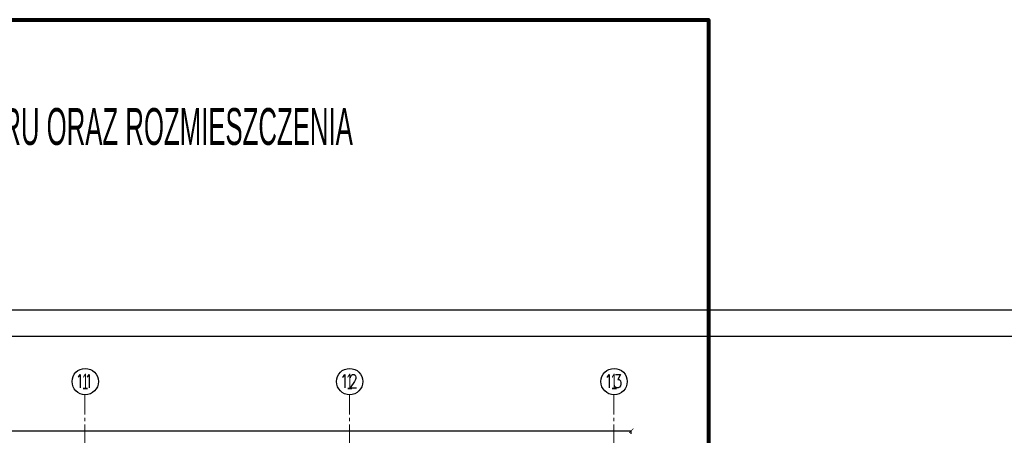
# Model space of a CAD drawing. Header units: millimetres. Extents: x -604189 to 881711, y -381903 to -7297.
# Tile 1012 of 1056: x -548008 to -529316, y -156209 to -148321. Entities that reach past the tile are written whole.
import ezdxf
from ezdxf.enums import TextEntityAlignment as Align

# ---------------------------------------------------------------- set-up
doc = ezdxf.new("R2010")
doc.units = ezdxf.units.MM
doc.header["$LTSCALE"] = 100
doc.linetypes.add('ACAD_ISO04W100', pattern=[30.5, 24, -3, 0.5, -3])
doc.linetypes.add('CENTER2', pattern=[1.125, 0.75, -0.125, 0.125, -0.125])
doc.layers.get('Defpoints').update_dxf_attribs({"color": 30})
for name, color, linetype in [('3', 3, 'Continuous'), ('Flowair', 1, 'Continuous'), ('LINIA5', 1, 'Continuous'), ('OPIS', 7, 'Continuous')]:
    doc.layers.add(name, color=color, linetype=linetype)
for name, color, linetype, lineweight in [('osie', 24, 'ACAD_ISO04W100', 5), ('strop osie', 80, 'ACAD_ISO04W100', 5), ('wym_50rz', 101, 'Continuous', 13)]:
    doc.layers.add(name, color=color, linetype=linetype, lineweight=lineweight)
doc.styles.add('CDMSTYLE', font='CDMSIMPL', dxfattribs={"width": 0.8, "bigfont": 'CDMBIGPL'})
doc.styles.add('ROMANS', font='romans.shx', dxfattribs={"width": 0.8, "height": 10})
doc.styles.get("Standard").update_dxf_attribs({"font": 'romans.shx', "width": 0.5})
doc.dimstyles.new('1 50', dxfattribs={"dimtxt": 150, "dimasz": 80, "dimexe": 1, "dimexo": 1, "dimgap": 20, "dimtad": 1, "dimdec": 0, "dimlfac": 0.1, "dimtxsty": 'Standard', "dimblk": 'ARCHTICK', "dimcen": 200, "dimclrd": 2, "dimadec": 1, "dimazin": 0, "dimtfac": 1, "dimtdec": 0, "dimtmove": 0, "dimatfit": 3, "dimldrblk": 'ARCHTICK', "dimfxl": 120, "dimfxlon": 1, "dimtfill": 1, "dimarcsym": 0})

# ---------------------------------------------------------------- blocks, each defined once
blk = doc.blocks.new('_ArchTick')
at = {"layer": 'strop osie', "color": 0, "const_width": 0.15}
blk.add_lwpolyline([(-0.5, -0.5), (0.5, 0.5)], dxfattribs=at)
blk = doc.blocks.new('*D3108')
at = {"layer": 'Defpoints', "color": 0, "linetype": 'ByBlock', "lineweight": 5, "transparency": 16777216}
for p in [(-536399, -156122), (-593749, -159464), (-536399, -159464)]:
    blk.add_point(p, dxfattribs=at)
at = {"layer": 'OPIS', "color": 0, "linetype": 'Continuous', "lineweight": -2, "transparency": 16777216}
for p, q in [((-593749, -156182), (-593749, -156121)), ((-536399, -156182), (-536399, -156121))]:
    blk.add_line(p, q, dxfattribs=at)
at = {"layer": 'OPIS', "color": 2, "lineweight": -2, "transparency": 16777216}
blk.add_line((-593749, -156122), (-536399, -156122), dxfattribs=at)
at = {"layer": 'OPIS', "color": 2, "linetype": 'ByBlock', "lineweight": -2, "transparency": 16777216, "xscale": 80, "yscale": 80, "zscale": 80, "rotation": 180}
blk.add_blockref('_ArchTick', (-593749, -156122), dxfattribs=at)
at = {"layer": 'OPIS', "color": 2, "linetype": 'ByBlock', "lineweight": -2, "transparency": 16777216, "xscale": 80, "yscale": 80, "zscale": 80}
blk.add_blockref('_ArchTick', (-536399, -156122), dxfattribs=at)
at = {"layer": 'OPIS', "color": 0, "linetype": 'ByBlock', "lineweight": 9, "transparency": 16777216, "insert": (-565074, -156027), "char_height": 150, "attachment_point": 5, "bg_fill": 3, "box_fill_scale": 1.1, "bg_fill_color": 256, "bg_fill_true_color": 13158600, "bg_fill_transparency": 0}
blk.add_mtext('5735', dxfattribs=at)
blk = doc.blocks.new('00NumOkr')
at = {"color": 0, "linetype": 'Continuous', "lineweight": -2}
blk.add_circle((0, 0), 5, dxfattribs=at)
at = {"color": 0, "linetype": 'Continuous', "lineweight": -2, "style": 'CDMSTYLE', "width": 0.5}
blk.add_attdef('NR', text='', height=6, dxfattribs=at).set_placement((0, 0), align=Align.MIDDLE)

msp = doc.modelspace()

# ---------------------------------------------------------------- linework, layer by layer
at = {"layer": 'LINIA5', "color": 0, "linetype": 'ByBlock'}
msp.add_lwpolyline([(-601105.1, -153827.5), (-517105.1, -153827.5), (-517105.1, -183527.5), (-601105.1, -183527.5), (-601105.1, -153827.5)], dxfattribs=at)
msp.add_lwpolyline([(-600055.1, -154327.5), (-517605.1, -154327.5), (-517605.1, -183027.5), (-600055.1, -183027.5)], close=True, dxfattribs=at)

# ---------------------------------------------------------------- block references
at = {"layer": '3', "color": 0, "linetype": 'Continuous', "xscale": 50, "yscale": 50, "zscale": 50}
for p in [(-546763.9, -155189.5), (-541743.9, -155189.5), (-536723.9, -155189.5)]:
    msp.add_blockref('00NumOkr', p, dxfattribs=at).add_auto_attribs({'NR': '1'})

# ---------------------------------------------------------------- texts
at = {"layer": 'Flowair', "linetype": 'ByBlock', "insert": (-552901.9, -148831.6), "char_height": 700, "width": 16372.899, "attachment_point": 1}
msp.add_mtext('{\\fArial|b0|i0|c238|p0;FLOWAIR\\PKONCEPCJA DOBORU ORAZ ROZMIESZCZENIA\\P2025.02.06}', dxfattribs=at)
at = {"layer": 'wym_50rz', "color": 0, "linetype": 'ByBlock', "lineweight": 20, "style": 'ROMANS', "width": 0.8}
for s, p in [('11', (-546781.2, -155182.7)), ('12', (-541761.2, -155182.7)), ('13', (-536741.2, -155182.7))]:
    msp.add_text(s, height=250, dxfattribs=at).set_placement(p, align=Align.MIDDLE_CENTER)

# ---------------------------------------------------------------- next in the draw order: dimensions: what is measured, and where the dimension line sits
at = {"layer": 'OPIS', "color": 0, "linetype": 'ByBlock', "lineweight": 9}
dim = msp.add_linear_dim(base=(-536398.9, -156122.2), p1=(-593748.9, -159464.3), p2=(-536398.9, -159464.3), dimstyle='1 50', override={"dimfxl": 60, "dimarcsym": 1}, dxfattribs=at)
dim.commit()
dim.dimension.update_dxf_attribs({"geometry": '*D3108', "text_midpoint": (-565073.9, -156027.2)})

# ---------------------------------------------------------------- next in the draw order: linework, layer by layer
at = {"layer": 'Flowair', "linetype": 'ByBlock', "lineweight": 80}
msp.add_lwpolyline([(-553434.4, -148321.3), (-534929.2, -148321.3), (-534929.2, -182440.6), (-553434.4, -182440.6)], close=True, dxfattribs=at)
at = {"layer": 'osie', "color": 0, "linetype": 'CENTER2', "ltscale": 5}
for points in [[(-546768.9, -155439.5), (-546768.9, -181399.1)], [(-541748.9, -155439.5), (-541748.9, -181399.1)], [(-536728.9, -155439.5), (-536728.9, -181399.1)]]:
    msp.add_lwpolyline(points, dxfattribs=at)

doc.saveas('drawing.dxf')
